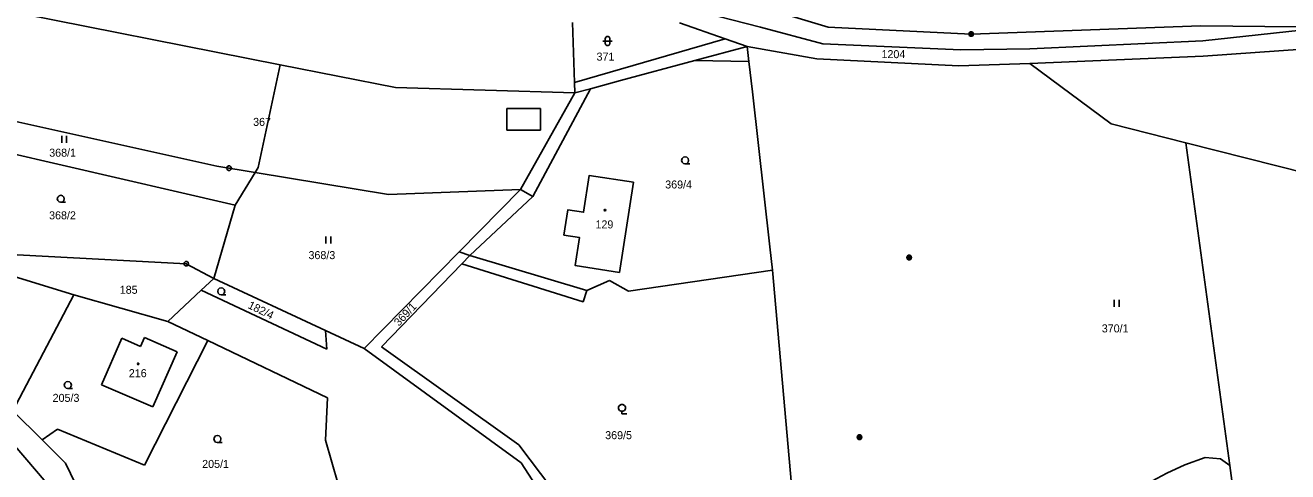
# Model space of a CAD drawing. Extents: x -694465 to -690527, y -983694 to -978978.
# Drawn here: x -692275 to -692006.8, y -981525 to -981430.2 of the extents above; entities that cross this region are included whole.
import ezdxf

# ---------------------------------------------------------------- set-up
doc = ezdxf.new("R2010")
doc.units = 0
for name, color, linetype in [('Vrstva 1', 7, 'Continuous'), ('Vrstva 18', 7, 'Continuous'), ('Vrstva 19', 7, 'Continuous'), ('Vrstva 24', 7, 'Continuous'), ('Vrstva 25', 7, 'Continuous'), ('Vrstva 26', 7, 'Continuous')]:
    doc.layers.add(name, color=color, linetype=linetype)

msp = doc.modelspace()

# ---------------------------------------------------------------- linework, layer by layer
at = {"layer": 'Vrstva 1'}
for points in [[(-692282.4, -981426.35), (-692220.802, -981438.521)], [(-692133.75, -981426.74), (-692118.84, -981430.59)], [(-692104.45, -981430.53), (-692117.2, -981426.72)], [(-692158.75, -981429.6), (-692158.35, -981442.306)], [(-692126.327, -981433.019), (-692136.02, -981429.66)], [(-692118.84, -981430.59), (-692105.58, -981434.12)], [(-692074.06, -981432.02), (-692104.45, -981430.53)], [(-692025.31, -981430.28), (-692074.06, -981432.02)], [(-691998.1, -981430.59), (-692025.31, -981430.28)], [(-692024.87, -981433.45), (-691998.1, -981430.59)], [(-692158.35, -981442.306), (-692126.327, -981433.019)], [(-692132.76, -981437.65), (-692121.62, -981434.65)], [(-692121.62, -981434.65), (-692126.327, -981433.019)], [(-692121.62, -981434.65), (-692121.26, -981437.86)], [(-692121.62, -981434.65), (-692106.84, -981437.3)], [(-692105.58, -981434.12), (-692076.3, -981435.35)], [(-692076.3, -981435.35), (-692061.58, -981435.16)], [(-692061.58, -981435.16), (-692024.87, -981433.45)], [(-692024.77, -981436.75), (-691997.68, -981434.81)], [(-692148.56, -981441.91), (-692132.76, -981437.65)], [(-692132.76, -981437.65), (-692121.26, -981437.86)], [(-692121.26, -981437.86), (-692120.53, -981444.32)], [(-692106.84, -981437.3), (-692076.69, -981438.77)], [(-692061.62, -981438.29), (-692024.77, -981436.75)], [(-692226.139, -981461.407), (-692225.473, -981460.321), (-692220.802, -981438.521)], [(-692220.802, -981438.521), (-692196.31, -981443.36)], [(-692076.69, -981438.77), (-692061.62, -981438.29)], [(-692044.32, -981451.11), (-692061.62, -981438.29)], [(-692158.35, -981442.306), (-692158.28, -981444.53)], [(-692154.924, -981443.625), (-692148.56, -981441.91)], [(-692196.31, -981443.36), (-692158.28, -981444.53)], [(-692158.28, -981444.53), (-692169.78, -981465.05)], [(-692167.18, -981466.49), (-692154.924, -981443.625)], [(-692158.28, -981444.53), (-692154.924, -981443.625)], [(-692120.53, -981444.32), (-692116.83, -981477.19)], [(-692234.31, -981460.05), (-692290.45, -981447.62)], [(-692165.568, -981447.836), (-692172.708, -981447.836)], [(-692172.708, -981447.836), (-692172.708, -981452.413)], [(-692165.568, -981452.413), (-692165.568, -981447.836)], [(-692028.47, -981455.125), (-692044.32, -981451.11)], [(-692172.708, -981452.413), (-692165.568, -981452.413)], [(-692291.66, -981454.23), (-692230.41, -981468.38)], [(-692002.71, -981461.65), (-692028.47, -981455.125)], [(-692019.157, -981523.666), (-692028.47, -981455.125)], [(-692226.139, -981461.407), (-692234.31, -981460.05)], [(-692230.41, -981468.38), (-692226.139, -981461.407)], [(-692197.83, -981466.11), (-692226.139, -981461.407)], [(-692145.82, -981463.47), (-692148.77, -981482.64), (-692158.16, -981481.19), (-692157.24, -981475.23), (-692160.55, -981474.72), (-692159.72, -981469.34), (-692156.4, -981469.85), (-692155.2, -981462.03), (-692145.82, -981463.47)], [(-692169.78, -981465.05), (-692197.83, -981466.11)], [(-692169.78, -981465.05), (-692182.814, -981478.292)], [(-692180.53, -981479.01), (-692167.18, -981466.49)], [(-692167.18, -981466.49), (-692169.78, -981465.05)], [(-692230.41, -981468.38), (-692234.9, -981483.94)], [(-692116.83, -981477.19), (-692116.27, -981482.15)], [(-692240.77, -981480.79), (-692276.66, -981478.87)], [(-692234.9, -981483.94), (-692240.77, -981480.79)], [(-692182.814, -981478.292), (-692203, -981498.8)], [(-692199.34, -981498.41), (-692182.278, -981480.813)], [(-692180.53, -981479.01), (-692182.814, -981478.292)], [(-692182.278, -981480.813), (-692180.53, -981479.01)], [(-692155.67, -981486.49), (-692156.476, -981488.85), (-692182.278, -981480.813)], [(-692155.67, -981486.49), (-692180.53, -981479.01)], [(-692277.29, -981483.48), (-692264.67, -981487.42)], [(-692116.27, -981482.15), (-692146.84, -981486.58)], [(-692116.27, -981482.15), (-692112.02, -981530.15)], [(-692237.58, -981486.43), (-692234.9, -981483.94)], [(-692234.9, -981483.94), (-692211.18, -981495)], [(-692150.9, -981484.36), (-692155.67, -981486.49)], [(-692146.84, -981486.58), (-692150.9, -981484.36)], [(-692264.67, -981487.42), (-692277.63, -981511.99)], [(-692264.67, -981487.42), (-692244.69, -981493.02)], [(-692244.69, -981493.02), (-692237.58, -981486.43)], [(-692210.92, -981498.92), (-692237.58, -981486.43)], [(-692236.22, -981497.07), (-692244.69, -981493.02)], [(-692258.75, -981506.47), (-692254.48, -981496.6)], [(-692254.48, -981496.6), (-692250.51, -981498.34)], [(-692250.51, -981498.34), (-692249.67, -981496.43)], [(-692249.67, -981496.43), (-692242.69, -981499.52)], [(-692211.18, -981495), (-692210.92, -981498.92)], [(-692211.18, -981495), (-692203, -981498.8)], [(-692249.63, -981523.56), (-692236.22, -981497.07)], [(-692242.69, -981499.52), (-692247.88, -981511.17)], [(-692236.22, -981497.07), (-692210.79, -981509.23)], [(-692203, -981498.8), (-692169.65, -981523.06)], [(-692170.15, -981519.22), (-692199.34, -981498.41)], [(-692247.88, -981511.17), (-692258.75, -981506.47)], [(-692210.79, -981509.23), (-692211.19, -981518.25)], [(-692271.41, -981518.18), (-692277.63, -981511.99)], [(-692279.6, -981516.62), (-692270.49, -981527.25)], [(-692271.41, -981518.18), (-692268.15, -981515.89)], [(-692266.43, -981523.13), (-692271.41, -981518.18)], [(-692268.15, -981515.89), (-692249.63, -981523.56)], [(-692211.19, -981518.25), (-692208.49, -981527.59)], [(-692163.13, -981528.54), (-692170.15, -981519.22)], [(-692259.02, -981538.53), (-692266.43, -981523.13)], [(-692169.65, -981523.06), (-692162.79, -981533.65)], [(-692039.97, -981529.25), (-692032.511, -981525.251), (-692028.708, -981523.475), (-692024.397, -981521.953), (-692021.101, -981522.207), (-692019.157, -981523.666)], [(-692017.51, -981535.79), (-692019.157, -981523.666)]]:
    msp.add_lwpolyline(points, dxfattribs=at)
at = {"layer": 'Vrstva 24'}
for points in [[(-692231.526, -981460.014), (-692231.276, -981460.196), (-692231.18, -981460.49), (-692231.276, -981460.784), (-692231.526, -981460.966), (-692231.834, -981460.966), (-692232.084, -981460.784), (-692232.18, -981460.49), (-692232.084, -981460.196), (-692231.834, -981460.014)], [(-692240.616, -981480.314), (-692240.366, -981480.496), (-692240.27, -981480.79), (-692240.366, -981481.084), (-692240.616, -981481.266), (-692240.924, -981481.266), (-692241.174, -981481.084), (-692241.27, -981480.79), (-692241.174, -981480.496), (-692240.924, -981480.314)]]:
    msp.add_lwpolyline(points, close=True, dxfattribs=at)
for points in [[(-692231.799, -981460.49), (-692231.56, -981460.49)], [(-692240.889, -981480.79), (-692240.65, -981480.79)]]:
    msp.add_lwpolyline(points, dxfattribs=at)
at = {"layer": 'Vrstva 25'}
for points in [[(-692151.79, -981433.01), (-692151.695, -981432.716), (-692151.445, -981432.534), (-692151.135, -981432.534), (-692150.885, -981432.716), (-692150.79, -981433.01), (-692150.79, -981434.01), (-692150.885, -981434.304), (-692151.135, -981434.486), (-692151.445, -981434.486), (-692151.695, -981434.304), (-692151.79, -981434.01)], [(-692151.753, -981469.258), (-692151.665, -981469.41), (-692151.753, -981469.562), (-692151.927, -981469.562), (-692152.015, -981469.41), (-692151.927, -981469.258)], [(-692250.883, -981501.898), (-692250.795, -981502.05), (-692250.883, -981502.202), (-692251.057, -981502.202), (-692251.145, -981502.05), (-692251.057, -981501.898)]]:
    msp.add_lwpolyline(points, close=True, dxfattribs=at)
for points in [[(-692152.29, -981433.51), (-692150.29, -981433.51)], [(-692267.18, -981453.65), (-692267.18, -981455.15)], [(-692266.18, -981455.15), (-692266.18, -981453.65)], [(-692134.82, -981459.59), (-692135.195, -981459.489), (-692135.469, -981459.215), (-692135.57, -981458.84), (-692135.469, -981458.465), (-692135.195, -981458.191), (-692134.82, -981458.09), (-692134.445, -981458.191), (-692134.171, -981458.465), (-692134.07, -981458.84), (-692134.171, -981459.215), (-692134.445, -981459.489), (-692134.82, -981459.59), (-692133.82, -981459.591)], [(-692267.42, -981467.75), (-692267.795, -981467.649), (-692268.069, -981467.375), (-692268.17, -981467), (-692268.069, -981466.625), (-692267.795, -981466.351), (-692267.42, -981466.25), (-692267.045, -981466.351), (-692266.771, -981466.625), (-692266.67, -981467), (-692266.771, -981467.375), (-692267.045, -981467.649), (-692267.42, -981467.75), (-692266.42, -981467.751)], [(-692211.1, -981475.01), (-692211.1, -981476.51)], [(-692210.1, -981476.51), (-692210.1, -981475.01)], [(-692233.35, -981487.41), (-692233.725, -981487.309), (-692233.999, -981487.035), (-692234.1, -981486.66), (-692233.999, -981486.285), (-692233.725, -981486.011), (-692233.35, -981485.91), (-692232.975, -981486.011), (-692232.701, -981486.285), (-692232.6, -981486.66), (-692232.701, -981487.035), (-692232.975, -981487.309), (-692233.35, -981487.41), (-692232.35, -981487.411)], [(-692043.67, -981488.47), (-692043.67, -981489.97)], [(-692042.67, -981489.97), (-692042.67, -981488.47)], [(-692265.93, -981507.3), (-692266.305, -981507.199), (-692266.579, -981506.925), (-692266.68, -981506.55), (-692266.579, -981506.175), (-692266.305, -981505.901), (-692265.93, -981505.8), (-692265.555, -981505.901), (-692265.281, -981506.175), (-692265.18, -981506.55), (-692265.281, -981506.925), (-692265.555, -981507.199), (-692265.93, -981507.3), (-692264.93, -981507.301)], [(-692148.229, -981512.114), (-692148.424, -981512.114), (-692148.759, -981511.92), (-692148.954, -981511.584), (-692148.954, -981511.197), (-692148.761, -981510.86), (-692148.424, -981510.666), (-692148.037, -981510.666), (-692147.7, -981510.86), (-692147.506, -981511.195), (-692147.506, -981511.585), (-692147.699, -981511.92), (-692148.037, -981512.114), (-692148.229, -981512.114), (-692148.23, -981512.64), (-692147.229, -981512.638)], [(-692234.16, -981518.75), (-692234.535, -981518.649), (-692234.809, -981518.375), (-692234.91, -981518), (-692234.809, -981517.625), (-692234.535, -981517.351), (-692234.16, -981517.25), (-692233.785, -981517.351), (-692233.511, -981517.625), (-692233.41, -981518), (-692233.511, -981518.375), (-692233.785, -981518.649), (-692234.16, -981518.75), (-692233.16, -981518.751)]]:
    msp.add_lwpolyline(points, dxfattribs=at)
at = {"layer": 'Vrstva 26'}
for points in [[(-692074.215, -981431.544), (-692073.905, -981431.544), (-692073.655, -981431.726), (-692073.56, -981432.02), (-692073.655, -981432.314), (-692073.905, -981432.496), (-692074.215, -981432.496), (-692074.465, -981432.314), (-692074.56, -981432.02), (-692074.465, -981431.726), (-692074.215, -981431.544), (-692074.18, -981431.58), (-692073.94, -981431.58), (-692073.78, -981431.66), (-692074.34, -981431.66), (-692074.42, -981431.74), (-692073.7, -981431.74), (-692073.7, -981431.82), (-692074.42, -981431.82), (-692074.462, -981431.9), (-692073.66, -981431.901), (-692073.62, -981431.98), (-692074.5, -981431.98), (-692074.5, -981432.06), (-692073.62, -981432.06), (-692073.651, -981432.139), (-692074.465, -981432.139), (-692074.459, -981432.22), (-692073.651, -981432.22), (-692073.7, -981432.3), (-692074.42, -981432.3), (-692074.34, -981432.38), (-692073.78, -981432.38), (-692073.888, -981432.459), (-692074.228, -981432.459)], [(-692074.215, -981431.544), (-692073.905, -981431.544), (-692073.655, -981431.726), (-692073.56, -981432.02), (-692073.655, -981432.314), (-692073.905, -981432.496), (-692074.215, -981432.496), (-692074.465, -981432.314), (-692074.56, -981432.02), (-692074.465, -981431.726), (-692074.215, -981431.544), (-692074.18, -981431.58), (-692073.94, -981431.58), (-692073.78, -981431.66), (-692074.34, -981431.66), (-692074.42, -981431.74), (-692073.7, -981431.74), (-692073.7, -981431.82), (-692074.42, -981431.82), (-692074.462, -981431.9), (-692073.66, -981431.901), (-692073.62, -981431.98), (-692074.5, -981431.98), (-692074.5, -981432.06), (-692073.62, -981432.06), (-692073.651, -981432.139), (-692074.465, -981432.139), (-692074.459, -981432.22), (-692073.651, -981432.22), (-692073.7, -981432.3), (-692074.42, -981432.3), (-692074.34, -981432.38), (-692073.78, -981432.38), (-692073.888, -981432.459), (-692074.228, -981432.459)], [(-692087.385, -981479.004), (-692087.075, -981479.004), (-692086.825, -981479.186), (-692086.73, -981479.48), (-692086.825, -981479.774), (-692087.075, -981479.956), (-692087.385, -981479.956), (-692087.635, -981479.774), (-692087.73, -981479.48), (-692087.635, -981479.186), (-692087.385, -981479.004), (-692087.35, -981479.04), (-692087.11, -981479.04), (-692086.95, -981479.12), (-692087.51, -981479.12), (-692087.59, -981479.2), (-692086.87, -981479.2), (-692086.87, -981479.28), (-692087.59, -981479.28), (-692087.632, -981479.36), (-692086.83, -981479.361), (-692086.79, -981479.44), (-692087.67, -981479.44), (-692087.67, -981479.52), (-692086.79, -981479.52), (-692086.821, -981479.599), (-692087.635, -981479.599), (-692087.629, -981479.68), (-692086.821, -981479.68), (-692086.87, -981479.76), (-692087.59, -981479.76), (-692087.51, -981479.84), (-692086.95, -981479.84), (-692087.058, -981479.919), (-692087.398, -981479.919)], [(-692097.945, -981517.154), (-692097.635, -981517.154), (-692097.385, -981517.336), (-692097.29, -981517.63), (-692097.385, -981517.924), (-692097.635, -981518.106), (-692097.945, -981518.106), (-692098.195, -981517.924), (-692098.29, -981517.63), (-692098.195, -981517.336), (-692097.945, -981517.154), (-692097.91, -981517.19), (-692097.67, -981517.19), (-692097.51, -981517.27), (-692098.07, -981517.27), (-692098.15, -981517.35), (-692097.43, -981517.35), (-692097.43, -981517.43), (-692098.15, -981517.43), (-692098.192, -981517.51), (-692097.39, -981517.511), (-692097.35, -981517.59), (-692098.23, -981517.59), (-692098.23, -981517.67), (-692097.35, -981517.67), (-692097.381, -981517.749), (-692098.195, -981517.749), (-692098.189, -981517.83), (-692097.381, -981517.83), (-692097.43, -981517.91), (-692098.15, -981517.91), (-692098.07, -981517.99), (-692097.51, -981517.99), (-692097.618, -981518.069), (-692097.958, -981518.069)]]:
    msp.add_lwpolyline(points, dxfattribs=at)

# ---------------------------------------------------------------- texts
at = {"layer": 'Vrstva 18'}
for s, p in [('371', (-692153.633, -981437.66)), ('1204', (-692093.116, -981437.14)), ('367', (-692226.571, -981451.52)), ('368/1', (-692269.879, -981458.06)), ('369/4', (-692139.05, -981464.81)), ('368/2', (-692269.903, -981471.36)), ('368/3', (-692214.814, -981479.81)), ('185', (-692254.9, -981487.17)), ('370/1', (-692046.329, -981495.37)), ('205/3', (-692269.153, -981510.12)), ('369/5', (-692151.797, -981518.04)), ('205/1', (-692237.392, -981524.15))]:
    msp.add_text(s, height=1.7, dxfattribs=at).set_placement(p)
for s, rotation, p in [('182/4', 333.9198, (-692227.827, -981490.143)), ('369/1', 46.81065, (-692195.611, -981494.173))]:
    msp.add_text(s, height=1.7, rotation=rotation, dxfattribs=at).set_placement(p)
at = {"layer": 'Vrstva 19'}
for s, p in [('129', (-692153.86, -981473.29)), ('216', (-692252.97, -981504.88))]:
    msp.add_text(s, height=1.7, dxfattribs=at).set_placement(p)

doc.saveas('drawing.dxf')
